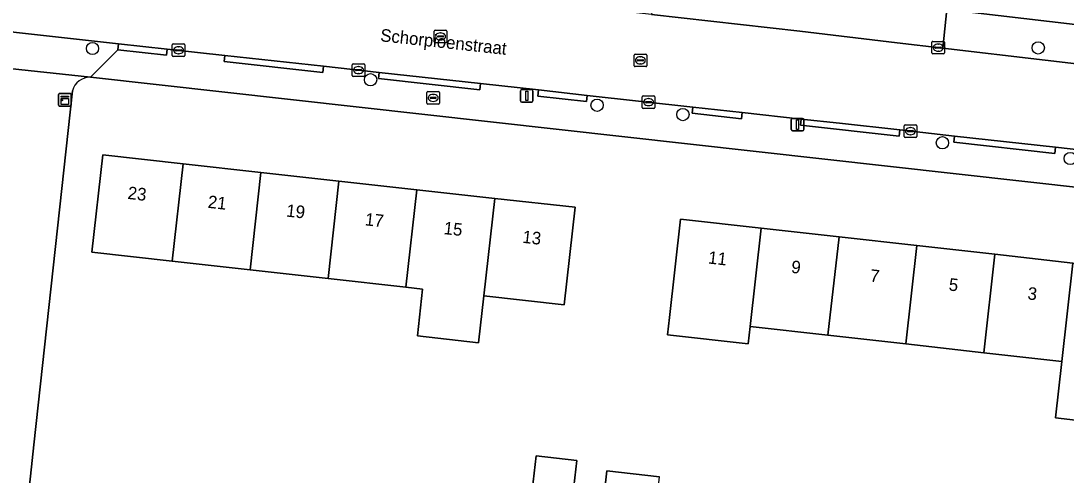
# Model space of a CAD drawing. Extents: x 161928 to 163071, y 386474 to 387428.
# Drawn here: x 162587.7 to 162671, y 387074.3 to 387110.5 of the extents above; entities that cross this region are included whole.
import ezdxf

# ---------------------------------------------------------------- set-up
doc = ezdxf.new("R2010")
doc.units = 0
for name, color, linetype in [('IMGEO_Boom', 7, 'Continuous'), ('IMGEO_Brandkraan', 7, 'Continuous'), ('IMGEO_Erf', 7, 'Continuous'), ('IMGEO_Kast', 7, 'Continuous'), ('IMGEO_Kolk', 7, 'Continuous'), ('IMGEO_Lichtmast', 7, 'Continuous'), ('IMGEO_Openbare_ruimte_label', 7, 'Continuous'), ('IMGEO_Pand', 7, 'Continuous'), ('IMGEO_Pand_nummerreeks', 7, 'Continuous'), ('IMGEO_Rijbaan_lokaal_open', 7, 'Continuous'), ('IMGEO_Rioolput', 7, 'Continuous'), ('IMGEO_Voetpad_open', 7, 'Continuous')]:
    doc.layers.add(name, color=color, linetype=linetype)

msp = doc.modelspace()

# ---------------------------------------------------------------- linework, layer by layer
at = {"layer": 'IMGEO_Boom'}
for centre in [(162593.403, 387108.31), (162668.794, 387108.358), (162615.57, 387105.824), (162633.623, 387103.787), (162640.466, 387103.044), (162661.154, 387100.796), (162671.353, 387099.539)]:
    msp.add_circle(centre, 0.489, dxfattribs=at)
at = {"layer": 'IMGEO_Brandkraan'}
for p, q in [((162620.061, 387103.949), (162620.061, 387104.801)), ((162620.136, 387104.875), (162620.988, 387104.875)), ((162620.32, 387104.369), (162620.32, 387104.381)), ((162620.758, 387104.332), (162620.36, 387104.332)), ((162620.363, 387104.418), (162620.761, 387104.418)), ((162620.549, 387104.655), (162620.574, 387104.655)), ((162620.804, 387104.381), (162620.804, 387104.369)), ((162621.062, 387104.801), (162621.062, 387103.949)), ((162620.988, 387103.875), (162620.136, 387103.875)), ((162620.572, 387104.095), (162620.547, 387104.095))]:
    msp.add_line(p, q, dxfattribs=at)
for points in [[(162620.061, 387103.949), (162620.061, 387104.801)], [(162620.136, 387104.875), (162620.988, 387104.875)], [(162621.062, 387104.801), (162621.062, 387103.949)], [(162620.988, 387103.875), (162620.136, 387103.875)]]:
    msp.add_lwpolyline(points, dxfattribs=at)
for centre, radius, start, end in [((162620.138, 387104.799), 0.0765, 91.55205, 178.44795), ((162620.138, 387104.799), 0.0765, 91.55205, 178.44795), ((162620.36, 387104.378), 0.0403, 85.87752, 175.75265), ((162620.357, 387104.368), 0.0366, 178.93798, 274.71019), ((162620.761, 387104.375), 0.043, 264.86636, 352.45326), ((162620.765, 387104.38), 0.0386, 1.73085, 96.63898), ((162620.986, 387104.799), 0.0765, 1.55205, 88.44795), ((162620.986, 387104.799), 0.0765, 1.55205, 88.44795), ((162620.138, 387103.951), 0.0765, 181.55205, 268.44795), ((162620.138, 387103.951), 0.0765, 181.55205, 268.44795), ((162620.986, 387103.951), 0.0765, 271.55205, 358.44795), ((162620.986, 387103.951), 0.0765, 271.55205, 358.44795)]:
    msp.add_arc(centre, radius, start, end, dxfattribs=at)
for centre, major_axis, ratio, start_param, end_param in [((162620.548, 387104.375), (-0.387, 0.002), 0.722429, 4.712389, 7.853982), ((162620.573, 387104.375), (-0.39, 0.002), 0.717154, 1.570796, 4.712389)]:
    msp.add_ellipse(centre, major_axis=major_axis, ratio=ratio, start_param=start_param, end_param=end_param, dxfattribs=at)
at = {"layer": 'IMGEO_Erf'}
for points in [[(162661.522, 387111.414), (162679.915, 387109.269)], [(162678.208, 387096.534), (162593.234, 387106.02)], [(162591.799, 387104.935), (162588.731, 387076.722), (162588.243, 387072.23)], [(162679.739, 387080.634), (162676.892, 387080.953), (162677.083, 387082.643), (162673.171, 387083.082), (162672.665, 387078.58), (162670.161, 387078.861), (162670.667, 387083.363), (162664.456, 387084.061), (162658.245, 387084.758), (162652.033, 387085.455), (162645.822, 387086.152), (162645.665, 387084.754), (162639.246, 387085.475), (162639.403, 387086.873), (162640.284, 387094.717), (162646.702, 387093.997), (162652.913, 387093.3), (162659.125, 387092.602), (162665.336, 387091.905), (162671.547, 387091.208), (162677.964, 387090.488), (162680.81, 387090.169), (162681.051, 387093.039)], [(162628.379, 387072.378), (162628.767, 387075.835), (162632.005, 387075.472), (162631.617, 387072.014)], [(162634.084, 387071.737), (162634.409, 387074.639), (162638.611, 387074.168)]]:
    msp.add_lwpolyline(points, dxfattribs=at)
msp.add_lwpolyline([(162619.304, 387085.397), (162619.72, 387089.136), (162618.387, 387089.284), (162612.176, 387089.975), (162605.964, 387090.666), (162599.752, 387091.357), (162593.349, 387092.069), (162594.213, 387099.84), (162600.616, 387099.128), (162606.828, 387098.437), (162613.04, 387097.746), (162619.251, 387097.055), (162625.463, 387096.364), (162631.867, 387095.652), (162631.003, 387087.881), (162624.599, 387088.593), (162624.183, 387084.854)], close=True, dxfattribs=at)
msp.add_arc((162593.223, 387104.543), 1.477, 89.57432, 164.61136, dxfattribs=at)
at = {"layer": 'IMGEO_Kast'}
for p, q in [((162590.701, 387103.794), (162590.701, 387104.635)), ((162590.701, 387104.635), (162590.701, 387103.794)), ((162590.776, 387104.719), (162591.617, 387104.719)), ((162591.617, 387104.719), (162590.776, 387104.719)), ((162591.701, 387104.644), (162591.701, 387103.803)), ((162591.701, 387103.803), (162591.701, 387104.644)), ((162591.626, 387103.719), (162590.785, 387103.719)), ((162590.785, 387103.719), (162591.626, 387103.719))]:
    msp.add_line(p, q, dxfattribs=at)
for points in [[(162590.896, 387104.509), (162591.496, 387104.509), (162591.496, 387104.424), (162590.896, 387104.424), (162590.896, 387104.509)], [(162590.896, 387104.334), (162591.496, 387104.334), (162591.496, 387103.845), (162590.896, 387103.845), (162590.896, 387104.334)]]:
    msp.add_lwpolyline(points, dxfattribs=at)
msp.add_circle((162590.98, 387104.183), 0.0377, dxfattribs=at)
for centre, start, end in [((162590.779, 387104.641), 92.4484, 184.28452), ((162590.779, 387104.641), 92.4484, 184.28452), ((162591.623, 387104.641), 2.4484, 94.28452), ((162591.623, 387104.641), 2.4484, 94.28452), ((162590.779, 387103.797), 182.4484, 274.28452), ((162590.779, 387103.797), 182.4484, 274.28452), ((162591.623, 387103.797), 272.4484, 4.28452), ((162591.623, 387103.797), 272.4484, 4.28452)]:
    msp.add_arc(centre, 0.0779, start, end, dxfattribs=at)
at = {"layer": 'IMGEO_Kolk'}
for p, q in [((162599.764, 387107.744), (162599.764, 387108.596)), ((162599.839, 387108.67), (162600.691, 387108.67)), ((162600.252, 387108.45), (162600.277, 387108.45)), ((162600.765, 387108.596), (162600.765, 387107.744)), ((162660.326, 387107.953), (162660.326, 387108.805)), ((162660.401, 387108.879), (162661.253, 387108.879)), ((162660.814, 387108.659), (162660.839, 387108.659)), ((162661.327, 387108.805), (162661.327, 387107.953)), ((162600.691, 387107.67), (162599.839, 387107.67)), ((162600.023, 387108.164), (162600.023, 387108.176)), ((162600.461, 387108.127), (162600.063, 387108.127)), ((162600.066, 387108.213), (162600.464, 387108.213)), ((162600.275, 387107.89), (162600.25, 387107.89)), ((162600.507, 387108.176), (162600.507, 387108.164)), ((162661.253, 387107.879), (162660.401, 387107.879)), ((162660.585, 387108.373), (162660.585, 387108.385)), ((162661.023, 387108.336), (162660.625, 387108.336)), ((162660.628, 387108.422), (162661.026, 387108.422)), ((162660.837, 387108.099), (162660.812, 387108.099)), ((162661.069, 387108.385), (162661.069, 387108.373)), ((162614.11, 387106.163), (162614.11, 387107.015)), ((162614.185, 387107.089), (162615.037, 387107.089)), ((162614.598, 387106.869), (162614.623, 387106.869)), ((162615.111, 387107.015), (162615.111, 387106.163)), ((162615.037, 387106.089), (162614.185, 387106.089)), ((162614.369, 387106.583), (162614.369, 387106.595)), ((162614.807, 387106.546), (162614.409, 387106.546)), ((162614.412, 387106.632), (162614.81, 387106.632)), ((162614.621, 387106.309), (162614.596, 387106.309)), ((162614.853, 387106.595), (162614.853, 387106.583)), ((162637.229, 387103.607), (162637.229, 387104.459)), ((162637.304, 387104.533), (162638.156, 387104.533)), ((162637.717, 387104.313), (162637.742, 387104.313)), ((162638.23, 387104.459), (162638.23, 387103.607)), ((162638.156, 387103.533), (162637.304, 387103.533)), ((162637.488, 387104.027), (162637.488, 387104.039)), ((162637.926, 387103.99), (162637.528, 387103.99)), ((162637.531, 387104.076), (162637.929, 387104.076)), ((162637.74, 387103.753), (162637.715, 387103.753)), ((162637.972, 387104.039), (162637.972, 387104.027)), ((162658.108, 387101.294), (162658.108, 387102.146)), ((162658.183, 387102.22), (162659.035, 387102.22)), ((162658.596, 387102), (162658.621, 387102)), ((162659.109, 387102.146), (162659.109, 387101.294)), ((162659.035, 387101.22), (162658.183, 387101.22)), ((162658.367, 387101.714), (162658.367, 387101.726)), ((162658.805, 387101.677), (162658.407, 387101.677)), ((162658.41, 387101.763), (162658.808, 387101.763)), ((162658.619, 387101.44), (162658.594, 387101.44)), ((162658.851, 387101.726), (162658.851, 387101.714))]:
    msp.add_line(p, q, dxfattribs=at)
for points in [[(162599.764, 387107.744), (162599.764, 387108.596)], [(162599.839, 387108.67), (162600.691, 387108.67)], [(162600.765, 387108.596), (162600.765, 387107.744)], [(162660.326, 387107.953), (162660.326, 387108.805)], [(162660.401, 387108.879), (162661.253, 387108.879)], [(162661.327, 387108.805), (162661.327, 387107.953)], [(162600.691, 387107.67), (162599.839, 387107.67)], [(162661.253, 387107.879), (162660.401, 387107.879)], [(162614.11, 387106.163), (162614.11, 387107.015)], [(162614.185, 387107.089), (162615.037, 387107.089)], [(162615.111, 387107.015), (162615.111, 387106.163)], [(162615.037, 387106.089), (162614.185, 387106.089)], [(162637.229, 387103.607), (162637.229, 387104.459)], [(162637.304, 387104.533), (162638.156, 387104.533)], [(162638.23, 387104.459), (162638.23, 387103.607)], [(162638.156, 387103.533), (162637.304, 387103.533)], [(162658.108, 387101.294), (162658.108, 387102.146)], [(162658.183, 387102.22), (162659.035, 387102.22)], [(162659.109, 387102.146), (162659.109, 387101.294)], [(162659.035, 387101.22), (162658.183, 387101.22)]]:
    msp.add_lwpolyline(points, dxfattribs=at)
for centre, radius, start, end in [((162599.841, 387108.594), 0.0765, 91.55205, 178.44795), ((162599.841, 387108.594), 0.0765, 91.55205, 178.44795), ((162600.689, 387108.594), 0.0765, 1.55205, 88.44795), ((162600.689, 387108.594), 0.0765, 1.55205, 88.44795), ((162660.403, 387108.803), 0.0765, 91.55205, 178.44795), ((162660.403, 387108.803), 0.0765, 91.55205, 178.44795), ((162661.251, 387108.803), 0.0765, 1.55205, 88.44795), ((162661.251, 387108.803), 0.0765, 1.55205, 88.44795), ((162599.841, 387107.746), 0.0765, 181.55205, 268.44795), ((162599.841, 387107.746), 0.0765, 181.55205, 268.44795), ((162600.063, 387108.173), 0.0403, 85.87752, 175.75265), ((162600.06, 387108.163), 0.0366, 178.93798, 274.71019), ((162600.464, 387108.17), 0.043, 264.86636, 352.45326), ((162600.468, 387108.175), 0.0386, 1.73085, 96.63898), ((162600.689, 387107.746), 0.0765, 271.55205, 358.44795), ((162600.689, 387107.746), 0.0765, 271.55205, 358.44795), ((162660.403, 387107.955), 0.0765, 181.55205, 268.44795), ((162660.403, 387107.955), 0.0765, 181.55205, 268.44795), ((162660.625, 387108.382), 0.0403, 85.87752, 175.75265), ((162660.622, 387108.372), 0.0366, 178.93798, 274.71019), ((162661.026, 387108.379), 0.043, 264.86636, 352.45326), ((162661.03, 387108.384), 0.0386, 1.73085, 96.63898), ((162661.251, 387107.955), 0.0765, 271.55205, 358.44795), ((162661.251, 387107.955), 0.0765, 271.55205, 358.44795), ((162614.187, 387107.013), 0.0765, 91.55205, 178.44795), ((162614.187, 387107.013), 0.0765, 91.55205, 178.44795), ((162615.035, 387107.013), 0.0765, 1.55205, 88.44795), ((162615.035, 387107.013), 0.0765, 1.55205, 88.44795), ((162614.187, 387106.165), 0.0765, 181.55205, 268.44795), ((162614.187, 387106.165), 0.0765, 181.55205, 268.44795), ((162614.409, 387106.592), 0.0403, 85.87752, 175.75265), ((162614.406, 387106.582), 0.0366, 178.93798, 274.71019), ((162614.81, 387106.589), 0.043, 264.86636, 352.45326), ((162614.814, 387106.594), 0.0386, 1.73085, 96.63898), ((162615.035, 387106.165), 0.0765, 271.55205, 358.44795), ((162615.035, 387106.165), 0.0765, 271.55205, 358.44795), ((162637.306, 387104.457), 0.0765, 91.55205, 178.44795), ((162637.306, 387104.457), 0.0765, 91.55205, 178.44795), ((162638.154, 387104.457), 0.0765, 1.55205, 88.44795), ((162638.154, 387104.457), 0.0765, 1.55205, 88.44795), ((162637.306, 387103.609), 0.0765, 181.55205, 268.44795), ((162637.306, 387103.609), 0.0765, 181.55205, 268.44795), ((162637.528, 387104.036), 0.0403, 85.87752, 175.75265), ((162637.525, 387104.026), 0.0366, 178.93798, 274.71019), ((162637.929, 387104.033), 0.043, 264.86636, 352.45326), ((162637.933, 387104.038), 0.0386, 1.73085, 96.63898), ((162638.154, 387103.609), 0.0765, 271.55205, 358.44795), ((162638.154, 387103.609), 0.0765, 271.55205, 358.44795), ((162658.185, 387102.144), 0.0765, 91.55205, 178.44795), ((162658.185, 387102.144), 0.0765, 91.55205, 178.44795), ((162659.033, 387102.144), 0.0765, 1.55205, 88.44795), ((162659.033, 387102.144), 0.0765, 1.55205, 88.44795), ((162658.185, 387101.296), 0.0765, 181.55205, 268.44795), ((162658.185, 387101.296), 0.0765, 181.55205, 268.44795), ((162658.407, 387101.723), 0.0403, 85.87752, 175.75265), ((162658.404, 387101.713), 0.0366, 178.93798, 274.71019), ((162658.808, 387101.72), 0.043, 264.86636, 352.45326), ((162658.812, 387101.725), 0.0386, 1.73085, 96.63898), ((162659.033, 387101.296), 0.0765, 271.55205, 358.44795), ((162659.033, 387101.296), 0.0765, 271.55205, 358.44795)]:
    msp.add_arc(centre, radius, start, end, dxfattribs=at)
for centre, major_axis, ratio, start_param, end_param in [((162600.251, 387108.17), (-0.387, 0.002), 0.722429, 4.712389, 7.853982), ((162600.276, 387108.17), (-0.39, 0.002), 0.717154, 1.570796, 4.712389), ((162660.813, 387108.379), (-0.387, 0.002), 0.722429, 4.712389, 7.853982), ((162660.838, 387108.379), (-0.39, 0.002), 0.717154, 1.570796, 4.712389), ((162614.597, 387106.589), (-0.387, 0.002), 0.722429, 4.712389, 7.853982), ((162614.622, 387106.589), (-0.39, 0.002), 0.717154, 1.570796, 4.712389), ((162637.716, 387104.033), (-0.387, 0.002), 0.722429, 4.712389, 7.853982), ((162637.741, 387104.033), (-0.39, 0.002), 0.717154, 1.570796, 4.712389), ((162658.595, 387101.72), (-0.387, 0.002), 0.722429, 4.712389, 7.853982), ((162658.62, 387101.72), (-0.39, 0.002), 0.717154, 1.570796, 4.712389)]:
    msp.add_ellipse(centre, major_axis=major_axis, ratio=ratio, start_param=start_param, end_param=end_param, dxfattribs=at)
at = {"layer": 'IMGEO_Lichtmast'}
for p, q in [((162627.526, 387104.13), (162627.526, 387104.93)), ((162627.526, 387104.93), (162627.526, 387104.13)), ((162627.626, 387105.03), (162628.416, 387105.03)), ((162628.416, 387105.03), (162627.626, 387105.03)), ((162628.516, 387104.93), (162628.516, 387104.13)), ((162628.516, 387104.13), (162628.516, 387104.93)), ((162628.416, 387104.03), (162627.626, 387104.03)), ((162627.626, 387104.03), (162628.416, 387104.03)), ((162649.112, 387101.841), (162649.112, 387102.641)), ((162649.112, 387102.641), (162649.112, 387101.841)), ((162649.212, 387102.741), (162650.002, 387102.741)), ((162650.002, 387102.741), (162649.212, 387102.741)), ((162650.102, 387102.641), (162650.102, 387101.841)), ((162650.102, 387101.841), (162650.102, 387102.641)), ((162650.002, 387101.741), (162649.212, 387101.741)), ((162649.212, 387101.741), (162650.002, 387101.741))]:
    msp.add_line(p, q, dxfattribs=at)
for points in [[(162627.946, 387104.905), (162628.096, 387104.905), (162628.096, 387104.155), (162627.946, 387104.155), (162627.946, 387104.905)], [(162649.532, 387102.616), (162649.682, 387102.616), (162649.682, 387101.866), (162649.532, 387101.866), (162649.532, 387102.616)]]:
    msp.add_lwpolyline(points, dxfattribs=at)
for centre, start, end in [((162627.626, 387104.93), 90, 180), ((162627.626, 387104.93), 90, 180), ((162628.416, 387104.93), 0, 90), ((162628.416, 387104.93), 360, 90), ((162627.626, 387104.13), 180, 270), ((162627.626, 387104.13), 180, 270), ((162628.416, 387104.13), 270, 0), ((162628.416, 387104.13), 270, 0), ((162649.212, 387102.641), 90, 180), ((162649.212, 387102.641), 90, 180), ((162650.002, 387102.641), 0, 90), ((162650.002, 387102.641), 360, 90), ((162649.212, 387101.841), 180, 270), ((162649.212, 387101.841), 180, 270), ((162650.002, 387101.841), 270, 0), ((162650.002, 387101.841), 270, 0)]:
    msp.add_arc(centre, 0.1, start, end, dxfattribs=at)
at = {"layer": 'IMGEO_Pand'}
for points in [[(162600.616, 387099.128), (162594.213, 387099.84), (162593.349, 387092.069), (162599.752, 387091.357)], [(162599.752, 387091.357), (162605.964, 387090.666), (162606.828, 387098.437), (162600.616, 387099.128)], [(162605.964, 387090.666), (162612.176, 387089.975), (162613.04, 387097.746), (162606.828, 387098.437)], [(162619.251, 387097.055), (162613.04, 387097.746), (162612.176, 387089.975), (162618.387, 387089.284)], [(162625.463, 387096.364), (162619.251, 387097.055), (162618.387, 387089.284), (162619.72, 387089.136), (162619.304, 387085.397), (162624.183, 387084.854), (162624.599, 387088.593)], [(162624.599, 387088.593), (162631.003, 387087.881), (162631.867, 387095.652), (162625.463, 387096.364)], [(162646.702, 387093.997), (162640.284, 387094.717), (162639.403, 387086.873), (162639.246, 387085.475), (162645.665, 387084.754), (162645.822, 387086.152)], [(162645.822, 387086.152), (162652.033, 387085.455), (162652.913, 387093.3), (162646.702, 387093.997)], [(162652.033, 387085.455), (162658.245, 387084.758), (162659.125, 387092.602), (162652.913, 387093.3)], [(162665.336, 387091.905), (162659.125, 387092.602), (162658.245, 387084.758), (162664.456, 387084.061)], [(162664.456, 387084.061), (162670.667, 387083.363), (162671.547, 387091.208), (162665.336, 387091.905)], [(162680.81, 387090.169), (162677.964, 387090.488), (162671.547, 387091.208), (162670.667, 387083.363), (162670.161, 387078.861), (162672.665, 387078.58), (162673.171, 387083.082), (162677.083, 387082.643), (162676.892, 387080.953), (162679.739, 387080.634), (162680.405, 387086.559)], [(162632.005, 387075.472), (162628.767, 387075.835), (162628.379, 387072.378), (162628.645, 387072.348), (162631.617, 387072.014)], [(162638.611, 387074.168), (162634.409, 387074.639), (162634.084, 387071.737), (162634.588, 387071.68), (162637.56, 387071.347), (162638.286, 387071.266)]]:
    msp.add_lwpolyline(points, close=True, dxfattribs=at)
at = {"layer": 'IMGEO_Rijbaan_lokaal_open'}
for points in [[(162677.5, 387106.436), (162661.192, 387108.335), (162657.544, 387108.76), (162649.786, 387109.705), (162637.974, 387111.024), (162620.423, 387112.983), (162617.974, 387113.256), (162615.403, 387113.54), (162607.94, 387114.363), (162584.617, 387116.935)], [(162578.98, 387110.503), (162595.478, 387108.691), (162599.352, 387108.266), (162603.959, 387107.76), (162611.829, 387106.895), (162616.267, 387106.408), (162624.338, 387105.515), (162628.961, 387105.004), (162632.836, 387104.575), (162641.262, 387103.643), (162645.198, 387103.208), (162649.887, 387102.689), (162652.963, 387102.349), (162657.762, 387101.815), (162662.122, 387101.331), (162670.168, 387100.436), (162674.84, 387099.916)]]:
    msp.add_lwpolyline(points, dxfattribs=at)
at = {"layer": 'IMGEO_Rioolput'}
for p, q in [((162620.646, 387108.846), (162620.646, 387109.698)), ((162620.721, 387109.772), (162621.573, 387109.772)), ((162620.905, 387109.266), (162620.905, 387109.278)), ((162620.948, 387109.315), (162621.346, 387109.315)), ((162621.134, 387109.552), (162621.159, 387109.552)), ((162621.389, 387109.278), (162621.389, 387109.266)), ((162621.647, 387109.698), (162621.647, 387108.846)), ((162621.573, 387108.772), (162620.721, 387108.772)), ((162621.343, 387109.229), (162620.945, 387109.229)), ((162621.157, 387108.992), (162621.132, 387108.992)), ((162636.579, 387106.938), (162636.579, 387107.79)), ((162636.654, 387107.864), (162637.506, 387107.864)), ((162637.067, 387107.644), (162637.092, 387107.644)), ((162637.58, 387107.79), (162637.58, 387106.938)), ((162637.506, 387106.864), (162636.654, 387106.864)), ((162636.838, 387107.358), (162636.838, 387107.37)), ((162637.276, 387107.321), (162636.878, 387107.321)), ((162636.881, 387107.407), (162637.279, 387107.407)), ((162637.09, 387107.084), (162637.065, 387107.084)), ((162637.322, 387107.37), (162637.322, 387107.358))]:
    msp.add_line(p, q, dxfattribs=at)
for points in [[(162620.646, 387108.846), (162620.646, 387109.698)], [(162620.721, 387109.772), (162621.573, 387109.772)], [(162621.647, 387109.698), (162621.647, 387108.846)], [(162621.573, 387108.772), (162620.721, 387108.772)], [(162636.579, 387106.938), (162636.579, 387107.79)], [(162636.654, 387107.864), (162637.506, 387107.864)], [(162637.58, 387107.79), (162637.58, 387106.938)], [(162637.506, 387106.864), (162636.654, 387106.864)]]:
    msp.add_lwpolyline(points, dxfattribs=at)
for centre, radius, start, end in [((162620.723, 387109.696), 0.0765, 91.55205, 178.44795), ((162620.723, 387109.696), 0.0765, 91.55205, 178.44795), ((162620.945, 387109.275), 0.0403, 85.87752, 175.75265), ((162621.35, 387109.277), 0.0386, 1.73085, 96.63898), ((162621.571, 387109.696), 0.0765, 1.55205, 88.44795), ((162621.571, 387109.696), 0.0765, 1.55205, 88.44795), ((162620.723, 387108.848), 0.0765, 181.55205, 268.44795), ((162620.723, 387108.848), 0.0765, 181.55205, 268.44795), ((162620.942, 387109.265), 0.0366, 178.93798, 274.71019), ((162621.346, 387109.272), 0.043, 264.86636, 352.45326), ((162621.571, 387108.848), 0.0765, 271.55205, 358.44795), ((162621.571, 387108.848), 0.0765, 271.55205, 358.44795), ((162636.656, 387107.788), 0.0765, 91.55205, 178.44795), ((162636.656, 387107.788), 0.0765, 91.55205, 178.44795), ((162637.504, 387107.788), 0.0765, 1.55205, 88.44795), ((162637.504, 387107.788), 0.0765, 1.55205, 88.44795), ((162636.656, 387106.94), 0.0765, 181.55205, 268.44795), ((162636.656, 387106.94), 0.0765, 181.55205, 268.44795), ((162636.878, 387107.367), 0.0403, 85.87752, 175.75265), ((162636.875, 387107.357), 0.0366, 178.93798, 274.71019), ((162637.279, 387107.364), 0.043, 264.86636, 352.45326), ((162637.283, 387107.369), 0.0386, 1.73085, 96.63898), ((162637.504, 387106.94), 0.0765, 271.55205, 358.44795), ((162637.504, 387106.94), 0.0765, 271.55205, 358.44795)]:
    msp.add_arc(centre, radius, start, end, dxfattribs=at)
for centre, major_axis, ratio, start_param, end_param in [((162621.133, 387109.272), (-0.387, 0.002), 0.722429, 4.712389, 7.853982), ((162621.158, 387109.272), (-0.39, 0.002), 0.717154, 1.570796, 4.712389), ((162637.066, 387107.364), (-0.387, 0.002), 0.722429, 4.712389, 7.853982), ((162637.091, 387107.364), (-0.39, 0.002), 0.717154, 1.570796, 4.712389)]:
    msp.add_ellipse(centre, major_axis=major_axis, ratio=ratio, start_param=start_param, end_param=end_param, dxfattribs=at)
at = {"layer": 'IMGEO_Voetpad_open'}
for points in [[(162661.522, 387111.414), (162657.913, 387111.835), (162656.526, 387111.997), (162638.368, 387113.987), (162637.974, 387111.024), (162649.786, 387109.705), (162657.544, 387108.76), (162661.192, 387108.335)], [(162599.352, 387108.266), (162595.478, 387108.691), (162595.426, 387108.202), (162599.3, 387107.775)], [(162603.959, 387107.76), (162603.907, 387107.268), (162611.776, 387106.4), (162611.829, 387106.895)], [(162624.338, 387105.515), (162616.267, 387106.408), (162616.213, 387105.911), (162624.284, 387105.02)], [(162632.836, 387104.575), (162628.961, 387105.004), (162628.907, 387104.508), (162632.782, 387104.08)], [(162645.198, 387103.208), (162641.262, 387103.643), (162641.209, 387103.147), (162645.145, 387102.711)], [(162657.762, 387101.815), (162652.963, 387102.349), (162649.887, 387102.689), (162649.836, 387102.192), (162657.711, 387101.318)], [(162662.122, 387101.331), (162662.071, 387100.834), (162670.117, 387099.939), (162670.168, 387100.436)]]:
    msp.add_lwpolyline(points, close=True, dxfattribs=at)
for points in [[(162586.021, 387106.808), (162593.234, 387106.02), (162595.426, 387108.202), (162595.478, 387108.691), (162578.98, 387110.503), (162578.929, 387110.017), (162573.775, 387110.58), (162573.826, 387111.069)], [(162679.915, 387109.269), (162661.522, 387111.414), (162661.192, 387108.335), (162677.5, 387106.436)], [(162649.887, 387102.689), (162645.198, 387103.208), (162645.145, 387102.711), (162641.209, 387103.147), (162641.262, 387103.643), (162632.836, 387104.575), (162632.782, 387104.08), (162628.907, 387104.508), (162628.961, 387105.004), (162624.338, 387105.515), (162624.284, 387105.02), (162616.213, 387105.911), (162616.267, 387106.408), (162611.829, 387106.895), (162611.776, 387106.4), (162603.907, 387107.268), (162603.959, 387107.76), (162599.352, 387108.266), (162599.3, 387107.775), (162595.426, 387108.202), (162593.234, 387106.02), (162678.208, 387096.534)], [(162593.234, 387106.02), (162586.021, 387106.808)], [(162587.455, 387065.262), (162587.471, 387065.337), (162588.231, 387071.948), (162588.231, 387072.09), (162588.243, 387072.23), (162588.731, 387076.722), (162591.799, 387104.935)], [(162681.031, 387093.857), (162681.489, 387098.392), (162681.006, 387098.698), (162680.497, 387098.96), (162679.967, 387099.176), (162679.419, 387099.343), (162678.859, 387099.461), (162678.539, 387099.505), (162678.489, 387099.008), (162674.79, 387099.419), (162674.84, 387099.916), (162670.168, 387100.436), (162670.117, 387099.939), (162662.071, 387100.834), (162662.122, 387101.331), (162657.762, 387101.815), (162657.711, 387101.318), (162649.836, 387102.192), (162649.887, 387102.689)]]:
    msp.add_lwpolyline(points, dxfattribs=at)
msp.add_arc((162593.223, 387104.543), 1.477, 89.57432, 164.61136, dxfattribs=at)

# ---------------------------------------------------------------- texts
at = {"layer": 'IMGEO_Openbare_ruimte_label'}
msp.add_text('Schorpioenstraat', height=1, rotation=353.79903, dxfattribs=at).set_placement((162616.304, 387108.894))
at = {"layer": 'IMGEO_Pand_nummerreeks'}
for s, rotation, p in [('23', 353.65346, (162596.167, 387096.323)), ('21', 353.65346, (162602.555, 387095.613)), ('19', 353.65346, (162608.809, 387094.917)), ('17', 353.65346, (162615.084, 387094.219)), ('15', 353.65163, (162621.359, 387093.52)), ('13', 353.65346, (162627.636, 387092.823)), ('11', 353.59433, (162642.441, 387091.175)), ('9', 353.59623, (162649.065, 387090.431)), ('7', 353.59623, (162655.345, 387089.726)), ('5', 353.59623, (162661.625, 387089.021)), ('3', 353.59623, (162667.905, 387088.316))]:
    msp.add_text(s, height=1, rotation=rotation, dxfattribs=at).set_placement(p)

doc.saveas('drawing.dxf')
